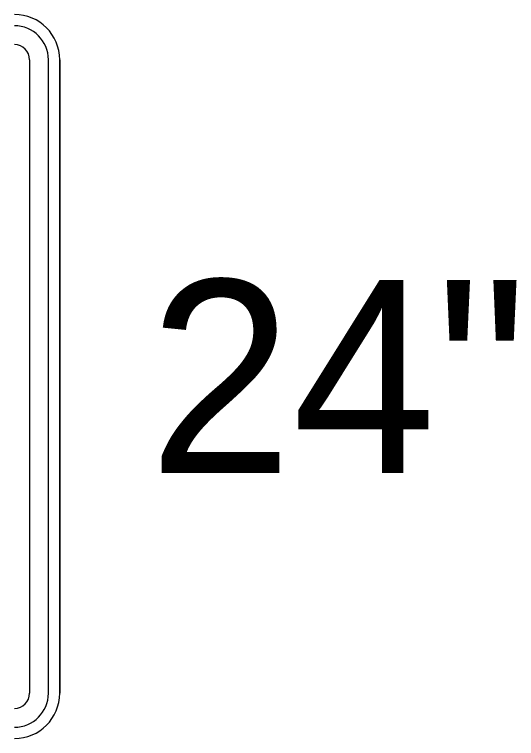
# Model space of a CAD drawing. Extents: x 99999 to 100116, y 99995 to 100013.
# Drawn here: x 100014.4886 to 100014.6967, y 100001.6019 to 100001.9019 of the extents above; entities that cross this region are included whole.
import ezdxf

# ---------------------------------------------------------------- set-up
doc = ezdxf.new("R2010")
doc.units = 0
doc.layers.add('TR_SN_ConstructionSigns', color=7, linetype='Continuous')

msp = doc.modelspace()

# ---------------------------------------------------------------- linework, layer by layer
at = {"layer": 'TR_SN_ConstructionSigns'}
for p, q in [((100014.4948, 100001.88315), (100014.4948, 100001.62065)), ((100014.50262, 100001.62065), (100014.50262, 100001.88315)), ((100014.5073, 100001.62065), (100014.5073, 100001.88315)), ((100014.5073, 100001.88315), (100014.5073, 100001.62065)), ((100014.5073, 100001.62065), (100014.5073, 100001.88315))]:
    msp.add_line(p, q, dxfattribs=at)
for centre, radius, start, end in [((100014.48855, 100001.88315), 0.01875, 0, 90), ((100014.48855, 100001.88315), 0.01875, 0, 90), ((100014.48855, 100001.88315), 0.01875, 0, 90), ((100014.48855, 100001.88315), 0.01406, 0, 90), ((100014.48855, 100001.88315), 0.00625, 0, 90), ((100014.48855, 100001.62065), 0.01406, 270, 0), ((100014.48855, 100001.62065), 0.00625, 270, 0), ((100014.48855, 100001.62065), 0.01875, 270, 0), ((100014.48855, 100001.62065), 0.01875, 270, 0), ((100014.48855, 100001.62065), 0.01875, 270, 0)]:
    msp.add_arc(centre, radius, start, end, dxfattribs=at)

# ---------------------------------------------------------------- texts
msp.add_text('24"', height=0.08, rotation=360, dxfattribs=at).set_placement((100014.54424, 100001.7119))

doc.saveas('drawing.dxf')
